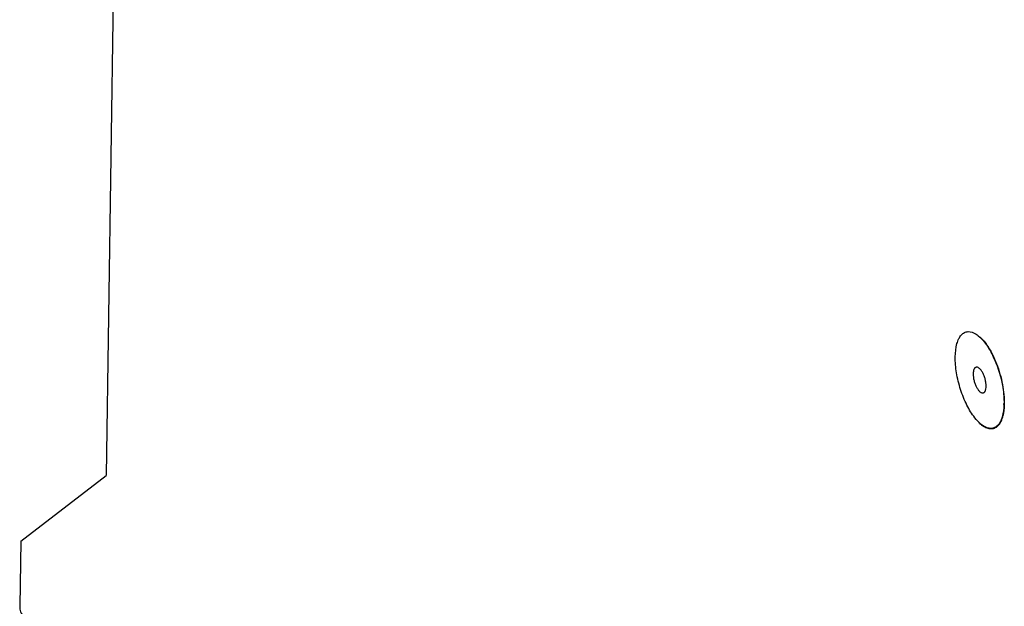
# Model space of a CAD drawing. Header units: millimetres. Extents: x 1117 to 38156, y -1945 to 7303.
# Tile 277 of 656: x 9415 to 9496, y 1252 to 1300. Entities that reach past the tile are written whole.
import ezdxf

# ---------------------------------------------------------------- set-up
doc = ezdxf.new("R2010")
doc.units = ezdxf.units.MM

msp = doc.modelspace()

# ---------------------------------------------------------------- linework, layer by layer
at = {"color": 7, "linetype": 'Continuous'}
for p, q in [((9424.668, 1448.911), (9421.912, 1262.663)), ((9414.905, 1257.283), (9421.912, 1262.663)), ((9414.905, 1257.283), (9414.826, 1251.93))]:
    msp.add_line(p, q, dxfattribs=at)
for centre, radius, start, end in [((9487.689, 1269.034), 7.847, 25.6811, 26.69605), ((9487.245, 1268.821), 8.339, 23.67846, 25.6723), ((9489.899, 1268.672), 5.757, 358.23072, 359.1552)]:
    msp.add_arc(centre, radius, start, end, dxfattribs=at)
for points, knots in [([(9491.655, 1272.403), (9491.66, 1272.765), (9491.709, 1273.279), (9491.924, 1273.876), (9492.13, 1274.196), (9492.393, 1274.407), (9492.829, 1274.521), (9493.165, 1274.382), (9493.359, 1274.257)], [0, 0, 0, 0, 0.338667, 0.475484, 0.590956, 0.690435, 0.784227, 1, 1, 1, 1]), ([(9493.359, 1274.257), (9493.419, 1274.218), (9493.678, 1274.029), (9493.899, 1273.79), (9494.053, 1273.595)], [0, 0, 0, 0, 0.222518, 1, 1, 1, 1]), ([(9493.707, 1274.017), (9493.819, 1273.91), (9494.039, 1273.666), (9494.23, 1273.4), (9494.325, 1273.256)], [0, 0, 0, 0, 0.472415, 1, 1, 1, 1]), ([(9494.053, 1273.595), (9494.078, 1273.563), (9494.18, 1273.43), (9494.275, 1273.292), (9494.344, 1273.185)], [0, 0, 0, 0, 0.241161, 1, 1, 1, 1]), ([(9494.325, 1273.256), (9494.41, 1273.125), (9494.575, 1272.85), (9494.722, 1272.564), (9494.792, 1272.415)], [0, 0, 0, 0, 0.485873, 1, 1, 1, 1]), ([(9494.344, 1273.185), (9494.376, 1273.136), (9494.502, 1272.932), (9494.618, 1272.721), (9494.7, 1272.559)], [0, 0, 0, 0, 0.24149, 1, 1, 1, 1]), ([(9493.257, 1267.396), (9493.005, 1267.715), (9492.554, 1268.467), (9492.055, 1269.717), (9491.73, 1271.055), (9491.648, 1271.966), (9491.655, 1272.403)], [0, 0, 0, 0, 0.228887, 0.488702, 0.754456, 1, 1, 1, 1]), ([(9494.792, 1272.415), (9494.915, 1272.157), (9495.137, 1271.618), (9495.397, 1270.783), (9495.579, 1269.935), (9495.647, 1269.366), (9495.664, 1269.087)], [0, 0, 0, 0, 0.248448, 0.504301, 0.757964, 1, 1, 1, 1]), ([(9494.882, 1272.17), (9495.179, 1271.495), (9495.465, 1270.548), (9495.601, 1269.581), (9495.623, 1269.343)], [0, 0, 0, 0, 0.75553, 1, 1, 1, 1]), ([(9493.357, 1271.544), (9493.34, 1271.539), (9493.305, 1271.523), (9493.259, 1271.485), (9493.219, 1271.433), (9493.186, 1271.368), (9493.159, 1271.291), (9493.132, 1271.169), (9493.124, 1271.071), (9493.123, 1271.002)], [0, 0, 0, 0, 0.087789, 0.181025, 0.284026, 0.399572, 0.529004, 0.672665, 1, 1, 1, 1]), ([(9494.187, 1269.988), (9494.188, 1270.078), (9494.176, 1270.265), (9494.121, 1270.547), (9494.034, 1270.826), (9493.937, 1271.043), (9493.848, 1271.199), (9493.779, 1271.299), (9493.707, 1271.385), (9493.635, 1271.455), (9493.563, 1271.507), (9493.491, 1271.54), (9493.422, 1271.554), (9493.378, 1271.549), (9493.357, 1271.544)], [0, 0, 0, 0, 0.141536, 0.294798, 0.450591, 0.599402, 0.668459, 0.732663, 0.791283, 0.843845, 0.890233, 0.930834, 0.96676, 1, 1, 1, 1]), ([(9493.123, 1271.002), (9493.122, 1270.912), (9493.135, 1270.725), (9493.189, 1270.443), (9493.276, 1270.165), (9493.373, 1269.947), (9493.463, 1269.792), (9493.532, 1269.691), (9493.603, 1269.605), (9493.675, 1269.536), (9493.748, 1269.483), (9493.819, 1269.45), (9493.888, 1269.436), (9493.933, 1269.441), (9493.953, 1269.447)], [0, 0, 0, 0, 0.141536, 0.294798, 0.450591, 0.599402, 0.668459, 0.732663, 0.791283, 0.843845, 0.890233, 0.930834, 0.96676, 1, 1, 1, 1]), ([(9493.953, 1269.447), (9493.971, 1269.452), (9494.006, 1269.467), (9494.052, 1269.505), (9494.091, 1269.557), (9494.125, 1269.622), (9494.151, 1269.699), (9494.178, 1269.821), (9494.186, 1269.92), (9494.187, 1269.988)], [0, 0, 0, 0, 0.087789, 0.181025, 0.284026, 0.399572, 0.529004, 0.672665, 1, 1, 1, 1]), ([(9495.623, 1269.343), (9495.63, 1269.278), (9495.65, 1269.027), (9495.658, 1268.774), (9495.656, 1268.587)], [0, 0, 0, 0, 0.258896, 1, 1, 1, 1]), ([(9495.664, 1269.087), (9495.668, 1269.037), (9495.678, 1268.841), (9495.68, 1268.645), (9495.676, 1268.499)], [0, 0, 0, 0, 0.257192, 1, 1, 1, 1]), ([(9495.654, 1268.494), (9495.643, 1268.145), (9495.587, 1267.65), (9495.367, 1267.079), (9495.161, 1266.774), (9494.9, 1266.575), (9494.47, 1266.473), (9494.142, 1266.61), (9493.951, 1266.733)], [0, 0, 0, 0, 0.336392, 0.472113, 0.587014, 0.68669, 0.78144, 1, 1, 1, 1]), ([(9495.676, 1268.499), (9495.673, 1268.386), (9495.661, 1268.169), (9495.623, 1267.855), (9495.566, 1267.568), (9495.49, 1267.309), (9495.395, 1267.081), (9495.283, 1266.886), (9495.154, 1266.727), (9495.054, 1266.642), (9495.002, 1266.608)], [0, 0, 0, 0, 0.16258, 0.314901, 0.456239, 0.58617, 0.70467, 0.812232, 0.910015, 1, 1, 1, 1]), ([(9493.951, 1266.733), (9493.891, 1266.772), (9493.632, 1266.961), (9493.412, 1267.2), (9493.257, 1267.396)], [0, 0, 0, 0, 0.222518, 1, 1, 1, 1]), ([(9495.002, 1266.608), (9494.956, 1266.577), (9494.857, 1266.525), (9494.695, 1266.482), (9494.524, 1266.476), (9494.345, 1266.506), (9494.162, 1266.573), (9493.975, 1266.674), (9493.786, 1266.808), (9493.664, 1266.915), (9493.603, 1266.973)], [0, 0, 0, 0, 0.106713, 0.211597, 0.318938, 0.432664, 0.555884, 0.690763, 0.838643, 1, 1, 1, 1]), ([(9414.826, 1251.93), (9414.824, 1251.777), (9414.867, 1251.478), (9415.033, 1251.22), (9415.136, 1251.122)], [0, 0, 0, 0, 0.51916, 1, 1, 1, 1])]:
    msp.add_open_spline(points, degree=3, knots=knots, dxfattribs=at)

doc.saveas('drawing.dxf')
